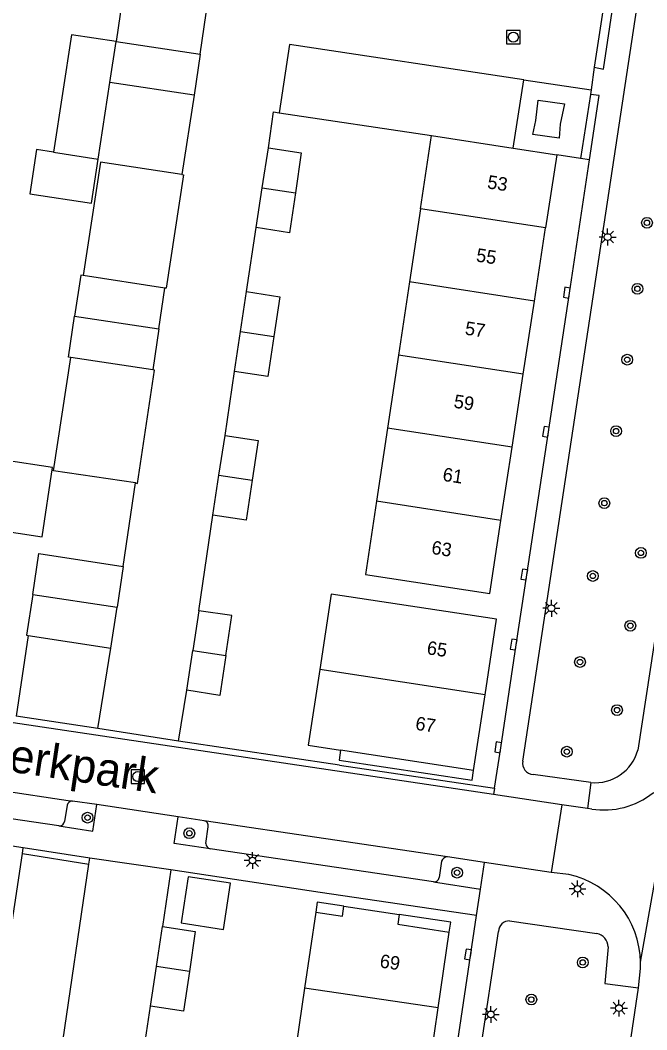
# Model space of a CAD drawing. Extents: x 124000 to 128010, y 398999 to 403000.
# Drawn here: x 126498.1 to 126544.7, y 399876.2 to 399951.2 of the extents above; entities that cross this region are included whole.
import ezdxf

# ---------------------------------------------------------------- set-up
doc = ezdxf.new("R2010")
doc.units = 0
for name, color, linetype in [('gg-afsc-erfafscheiding', 7, 'Continuous'), ('gg-afsc-hekwerk', 7, 'Continuous'), ('gg-anno-huisnummerreeks BGT', 7, 'Continuous'), ('gg-anno-openbare ruimte label', 7, 'Continuous'), ('gg-bbg-bijgebouw', 7, 'Continuous'), ('gg-bbg-gedigitaliseerde bijgebouw', 7, 'Continuous'), ('gg-bbg-hoofdgebouw', 7, 'Continuous'), ('gg-bbg-lage trafo', 7, 'Continuous'), ('gg-bbg-luifel en loopbrug', 7, 'Continuous'), ('gg-bbg-onder overbouw', 7, 'Continuous'), ('gg-bbg-pand overbouw', 7, 'Continuous'), ('gg-bbg-tussenscheiding', 7, 'Continuous'), ('gg-knt-verharding', 7, 'Continuous'), ('gg-knt-verharding nz', 7, 'Continuous'), ('gt-grn-weggrens', 7, 'Continuous'), ('gt-symb-boom', 7, 'Continuous'), ('gt-symb-kolk', 7, 'Continuous'), ('gt-symb-lichtmast', 7, 'Continuous'), ('gt-symb-rioolschacht', 7, 'Continuous'), ('gx-grn-maaiveld', 7, 'Continuous')]:
    doc.layers.add(name, color=color, linetype=linetype)

# ---------------------------------------------------------------- blocks, each defined once
blk = doc.blocks.new('gt0-RS')
at = {"layer": 'gt-symb-rioolschacht'}
blk.add_lwpolyline([(-0.5, -0.5), (0.5, -0.5), (0.5, 0.5), (-0.5, 0.5)], close=True, dxfattribs=at)
blk.add_circle((0, 0), 0.375, dxfattribs=at)
blk = doc.blocks.new('gt0-KOLK')
at = {"layer": 'gt-symb-kolk'}
blk.add_lwpolyline([(0, 0), (0.375, 0), (0.375, 0.4), (-0.375, 0.4), (-0.375, 0), (0, 0)], dxfattribs=at)
blk = doc.blocks.new('gt0-LMAST')
at = {"layer": 'gt-symb-lichtmast'}
for p, q in [((-0.182, 0.173), (-0.447, 0.438)), ((-0.005, 0.246), (-0.005, 0.621)), ((0.172, 0.173), (0.437, 0.438)), ((-0.255, -0.004), (-0.63, -0.004)), ((-0.182, -0.181), (-0.447, -0.446)), ((-0.005, -0.254), (-0.005, -0.629)), ((0.437, -0.446), (0.172, -0.181)), ((0.245, -0.004), (0.62, -0.004))]:
    blk.add_line(p, q, dxfattribs=at)
blk.add_circle((-0.005, -0.004), 0.25, dxfattribs=at)
blk = doc.blocks.new('gt0-BOOM')
at = {"layer": 'gt-symb-boom'}
for radius in [0.4, 0.2]:
    blk.add_circle((0, 0), radius, dxfattribs=at)

msp = doc.modelspace()

# ---------------------------------------------------------------- linework, layer by layer
at = {"layer": 'gg-afsc-erfafscheiding'}
msp.add_line((126540.391, 399940.862), (126539.738, 399940.961), dxfattribs=at)
at = {"layer": 'gg-afsc-hekwerk'}
for p, q in [((126517.334, 399944.352), (126528.647, 399942.658)), ((126514.899, 399931.065), (126515.613, 399935.821)), ((126513.299, 399920.385), (126514.004, 399925.136)), ((126511.339, 399907.364), (126512.396, 399914.467)), ((126498.651, 399905.52), (126497.764, 399899.519)), ((126509.844, 399897.662), (126510.452, 399901.448)), ((126503.85, 399898.62), (126497.764, 399899.519)), ((126521.81, 399895.895), (126509.844, 399897.662)), ((126498.235, 399889.32), (126498.298, 399889.735)), ((126509.258, 399888.114), (126508.639, 399883.893)), ((126520.374, 399886.429), (126509.258, 399888.114)), ((126506.684, 399870.913), (126507.749, 399877.986))]:
    msp.add_line(p, q, dxfattribs=at)
for points in [[(126516.519, 399941.744), (126516.909, 399944.416), (126517.334, 399944.352)], [(126510.078, 399939.76), (126504.033, 399940.694), (126502.754, 399932.254)], [(126506.642, 399916.855), (126500.555, 399917.761), (126501.83, 399926.177)], [(126499.486, 399863.537), (126494.434, 399864.287), (126498.235, 399889.32)]]:
    msp.add_lwpolyline(points, dxfattribs=at)
at = {"layer": 'gg-bbg-bijgebouw'}
for p, q in [((126511.452, 399948.705), (126511.906, 399951.745)), ((126504.736, 399946.615), (126505.197, 399949.654)), ((126511.452, 399948.705), (126510.998, 399945.665)), ((126510.998, 399945.665), (126504.736, 399946.615)), ((126516.066, 399938.783), (126516.519, 399941.744)), ((126515.613, 399935.821), (126516.066, 399938.783)), ((126508.822, 399931.334), (126502.754, 399932.254)), ((126508.372, 399928.294), (126508.822, 399931.334)), ((126514.452, 399928.101), (126514.899, 399931.065)), ((126508.372, 399928.294), (126507.922, 399925.254)), ((126514.004, 399925.136), (126514.452, 399928.101)), ((126507.922, 399925.254), (126501.83, 399926.177)), ((126512.848, 399917.426), (126513.299, 399920.385)), ((126512.396, 399914.467), (126512.848, 399917.426)), ((126505.729, 399910.651), (126505.269, 399907.619)), ((126504.808, 399904.586), (126505.269, 399907.619)), ((126511.339, 399907.364), (126510.896, 399904.406)), ((126498.651, 399905.52), (126504.808, 399904.586)), ((126510.452, 399901.448), (126510.896, 399904.406)), ((126508.194, 399880.94), (126508.639, 399883.893)), ((126507.749, 399877.986), (126508.194, 399880.94))]:
    msp.add_line(p, q, dxfattribs=at)
for points in [[(126506.02, 399952.638), (126505.658, 399952.693), (126505.197, 399949.654)], [(126516.519, 399941.744), (126518.971, 399941.369), (126518.53, 399938.406)], [(126518.53, 399938.406), (126518.088, 399935.442), (126515.613, 399935.821)], [(126502.754, 399932.254), (126502.573, 399932.281), (126502.113, 399929.243)], [(126514.899, 399931.065), (126517.371, 399930.692), (126516.924, 399927.728)], [(126501.83, 399926.177), (126501.652, 399926.204), (126502.113, 399929.243)], [(126516.924, 399927.728), (126516.476, 399924.763), (126514.004, 399925.136)], [(126513.299, 399920.385), (126515.77, 399920.008), (126515.319, 399917.049)], [(126515.319, 399917.049), (126514.867, 399914.09), (126512.396, 399914.467)], [(126498.997, 399908.571), (126499.452, 399911.604), (126505.729, 399910.651)], [(126498.997, 399908.571), (126498.542, 399905.537), (126498.651, 399905.52)], [(126513.359, 399904.031), (126513.803, 399906.995), (126511.339, 399907.364)], [(126513.359, 399904.031), (126512.914, 399901.066), (126510.452, 399901.448)], [(126508.639, 399883.893), (126511.09, 399883.519), (126510.645, 399880.566)], [(126510.645, 399880.566), (126510.2, 399877.612), (126507.749, 399877.986)]]:
    msp.add_lwpolyline(points, dxfattribs=at)
at = {"layer": 'gg-bbg-gedigitaliseerde bijgebouw'}
msp.add_line((126500.549, 399941.423), (126503.872, 399940.919), dxfattribs=at)
msp.add_lwpolyline([(126500.549, 399941.423), (126499.286, 399941.615), (126498.787, 399938.328), (126503.373, 399937.632), (126503.872, 399940.919)], dxfattribs=at)
at = {"layer": 'gg-bbg-hoofdgebouw'}
for p, q in [((126527.829, 399937.225), (126528.647, 399942.658)), ((126528.647, 399942.658), (126534.721, 399941.729)), ((126534.721, 399941.729), (126537.969, 399941.232)), ((126537.969, 399941.232), (126537.138, 399935.801)), ((126527.829, 399937.225), (126527.011, 399931.792)), ((126536.307, 399930.37), (126537.138, 399935.801)), ((126527.011, 399931.792), (126526.193, 399926.359)), ((126535.477, 399924.939), (126536.307, 399930.37)), ((126526.193, 399926.359), (126525.375, 399920.925)), ((126534.646, 399919.507), (126535.477, 399924.939)), ((126525.375, 399920.925), (126524.557, 399915.492)), ((126533.815, 399914.076), (126534.646, 399919.507)), ((126521.196, 399908.585), (126520.344, 399902.983)), ((126531.78, 399895.496), (126532.631, 399901.11)), ((126522.14, 399885.405), (126526.246, 399884.796)), ((126520.054, 399884.969), (126519.219, 399879.33)), ((126529.148, 399877.853), (126529.974, 399883.482))]:
    msp.add_line(p, q, dxfattribs=at)
for points in [[(126524.557, 399915.492), (126523.739, 399910.059), (126532.984, 399908.645), (126533.815, 399914.076)], [(126532.631, 399901.11), (126533.481, 399906.724), (126521.196, 399908.585)], [(126520.344, 399902.983), (126519.49, 399897.369), (126521.893, 399897.012), (126521.89, 399896.994)], [(126519.219, 399879.33), (126518.383, 399873.691), (126528.322, 399872.223), (126529.148, 399877.853)]]:
    msp.add_lwpolyline(points, dxfattribs=at)
at = {"layer": 'gg-bbg-lage trafo'}
msp.add_lwpolyline([(126538.226, 399943.508), (126538.133, 399942.46), (126536.175, 399942.732), (126536.404, 399943.775), (126536.579, 399945.294), (126538.544, 399945.008), (126538.226, 399943.508)], dxfattribs=at)
at = {"layer": 'gg-bbg-luifel en loopbrug'}
msp.add_line((126503.872, 399940.919), (126504.736, 399946.615), dxfattribs=at)
for points in [[(126505.197, 399949.654), (126501.875, 399950.158), (126500.549, 399941.423)], [(126496.884, 399918.535), (126496.103, 399913.388), (126499.692, 399912.843), (126500.473, 399917.991), (126496.884, 399918.535)], [(126510.047, 399884.166), (126513.181, 399883.687), (126513.703, 399887.111), (126510.569, 399887.589), (126510.047, 399884.166)]]:
    msp.add_lwpolyline(points, dxfattribs=at)
at = {"layer": 'gg-bbg-onder overbouw'}
msp.add_line((126531.78, 399895.496), (126521.89, 399896.994), dxfattribs=at)
for points in [[(126520.054, 399884.969), (126522.029, 399884.672), (126522.14, 399885.405)], [(126526.246, 399884.796), (126526.137, 399884.064), (126529.974, 399883.482)]]:
    msp.add_lwpolyline(points, dxfattribs=at)
at = {"layer": 'gg-bbg-pand overbouw'}
for points in [[(126521.89, 399896.994), (126521.781, 399896.262), (126531.669, 399894.764), (126531.78, 399895.496)], [(126522.14, 399885.405), (126520.16, 399885.699), (126520.054, 399884.969)], [(126529.974, 399883.482), (126530.087, 399884.226), (126526.246, 399884.796)]]:
    msp.add_lwpolyline(points, dxfattribs=at)
at = {"layer": 'gg-bbg-tussenscheiding'}
for p, q in [((126505.197, 399949.654), (126511.452, 399948.705)), ((126516.066, 399938.783), (126518.53, 399938.406)), ((126537.138, 399935.801), (126527.829, 399937.225)), ((126536.307, 399930.37), (126527.011, 399931.792)), ((126502.113, 399929.243), (126508.372, 399928.294)), ((126514.452, 399928.101), (126516.924, 399927.728)), ((126535.477, 399924.939), (126526.193, 399926.359)), ((126534.646, 399919.507), (126525.375, 399920.925)), ((126512.848, 399917.426), (126515.319, 399917.049)), ((126533.815, 399914.076), (126524.557, 399915.492)), ((126498.997, 399908.571), (126505.269, 399907.619)), ((126510.896, 399904.406), (126513.359, 399904.031)), ((126532.631, 399901.11), (126520.344, 399902.983)), ((126510.645, 399880.566), (126508.194, 399880.94)), ((126529.148, 399877.853), (126519.219, 399879.33))]:
    msp.add_line(p, q, dxfattribs=at)
at = {"layer": 'gg-knt-verharding'}
for p, q in [((126535.439, 399896.179), (126547.62, 399976.578)), ((126555.705, 399973.874), (126543.994, 399897.002)), ((126541.494, 399952.562), (126540.752, 399947.735)), ((126510.998, 399945.665), (126510.078, 399939.76)), ((126540.476, 399945.721), (126539.738, 399940.961)), ((126539.738, 399940.961), (126537.969, 399941.232)), ((126505.729, 399910.651), (126506.642, 399916.855)), ((126503.85, 399898.62), (126504.808, 399904.586)), ((126533.265, 399893.698), (126473.238, 399902.65)), ((126521.81, 399895.895), (126533.338, 399894.186)), ((126540.511, 399894.6), (126536.199, 399895.194)), ((126538.331, 399892.943), (126533.265, 399893.698)), ((126500.943, 399891.371), (126489.719, 399893.043)), ((126501.551, 399892.904), (126501.372, 399891.712)), ((126503.775, 399892.955), (126501.968, 399893.225)), ((126509.821, 399892.052), (126503.775, 399892.955)), ((126538.331, 399892.943), (126537.556, 399887.917)), ((126540.241, 399892.675), (126538.331, 399892.943)), ((126540.564, 399892.63), (126540.241, 399892.675)), ((126511.759, 399891.762), (126509.821, 399892.052)), ((126511.871, 399890.06), (126512.052, 399891.313)), ((126503.239, 399888.985), (126498.298, 399889.735)), ((126528.798, 399887.22), (126512.189, 399889.671)), ((126498.235, 399889.32), (126503.18, 399888.538)), ((126503.18, 399888.538), (126503.239, 399888.985)), ((126532.597, 399888.661), (126529.847, 399889.073)), ((126529.396, 399888.745), (126529.21, 399887.543)), ((126532.3, 399886.683), (126532.597, 399888.661)), ((126537.556, 399887.917), (126532.597, 399888.661)), ((126538.873, 399887.766), (126537.556, 399887.917)), ((126528.798, 399887.22), (126532.3, 399886.683)), ((126532.001, 399884.708), (126520.374, 399886.429)), ((126534.452, 399884.328), (126540.945, 399883.371)), ((126523.19, 399813.808), (126533.631, 399883.54)), ((126544.032, 399879.349), (126544.188, 399880.784)), ((126542.459, 399868.729), (126544.032, 399879.349))]:
    msp.add_line(p, q, dxfattribs=at)
for points in [[(126540.752, 399947.735), (126541.446, 399947.593), (126542.936, 399957.549)], [(126540.391, 399940.862), (126541.116, 399945.627), (126540.476, 399945.721)], [(126533.338, 399894.186), (126533.812, 399897.179), (126534.954, 399904.827), (126535.751, 399910.024), (126538.916, 399930.963), (126540.391, 399940.862)], [(126498.298, 399889.735), (126486.853, 399891.473), (126465.549, 399894.661)], [(126544.195, 399881.25), (126546.371, 399893.519), (126545.136, 399893.837)], [(126500.943, 399891.371), (126503.48, 399890.979), (126503.775, 399892.955)], [(126512.189, 399889.671), (126509.526, 399890.075), (126509.821, 399892.052)], [(126521.359, 399814.037), (126521.587, 399815.322), (126523.339, 399826.893), (126528.4, 399860.595), (126532.001, 399884.708)], [(126541.782, 399882.388), (126541.542, 399879.67), (126544.032, 399879.349)]]:
    msp.add_lwpolyline(points, dxfattribs=at)
for centre, radius, start, end in [((126540.819, 399897.879), 3.294, 264.62725, 344.55579), ((126536.27, 399896.034), 0.843, 170.11662, 265.18904), ((126541.483, 399898.412), 5.854, 260.96823, 308.60893), ((126501.944, 399892.824), 0.401, 86.61149, 168.56552), ((126500.985, 399891.759), 0.39, 263.88485, 353.07554), ((126511.654, 399891.373), 0.403, 351.39139, 74.86243), ((126529.821, 399888.635), 0.439, 86.59818, 165.45657), ((126528.847, 399887.581), 0.365, 262.20519, 353.98632), ((126537.376, 399881.112), 6.82, 1.16059, 77.32047), ((126534.472, 399883.485), 0.843, 91.37993, 176.27017), ((126540.791, 399882.392), 0.991, 359.74487, 81.08226), ((126536.502, 399881.133), 7.693, 357.40369, 0.8751)]:
    msp.add_arc(centre, radius, start, end, dxfattribs=at)
at = {"layer": 'gg-knt-verharding nz'}
for p, q in [((126540.752, 399947.735), (126540.514, 399946.05)), ((126534.721, 399941.729), (126535.51, 399946.795)), ((126535.51, 399946.795), (126540.514, 399946.05)), ((126540.514, 399946.05), (126540.476, 399945.721)), ((126509.844, 399897.662), (126503.85, 399898.62)), ((126489.242, 399895.127), (126501.968, 399893.225)), ((126533.338, 399894.186), (126533.265, 399893.698)), ((126529.847, 399889.073), (126511.759, 399891.762)), ((126509.258, 399888.114), (126503.239, 399888.985)), ((126499.486, 399863.537), (126503.18, 399888.538))]:
    msp.add_line(p, q, dxfattribs=at)
for points in [[(126535.51, 399946.795), (126518.094, 399949.427), (126517.334, 399944.352)], [(126510.078, 399939.76), (126510.205, 399939.741), (126508.928, 399931.318), (126508.822, 399931.334)], [(126506.642, 399916.855), (126506.778, 399916.824), (126508.052, 399925.234), (126507.922, 399925.254)]]:
    msp.add_lwpolyline(points, dxfattribs=at)
at = {"layer": 'gt-grn-weggrens'}
for p, q in [((126540.511, 399894.6), (126540.241, 399892.675)), ((126532.001, 399884.708), (126532.3, 399886.683))]:
    msp.add_line(p, q, dxfattribs=at)
at = {"layer": 'gx-grn-maaiveld'}
msp.add_arc((126512.279, 399890.069), 0.408, 181.26151, 257.26917, dxfattribs=at)

# ---------------------------------------------------------------- block references
at = {"layer": 'gt-symb-boom'}
for p in [(126544.674, 399936.183), (126543.961, 399931.278), (126543.209, 399926.011), (126542.376, 399920.705), (126541.506, 399915.356), (126544.223, 399911.654), (126540.647, 399909.943), (126543.438, 399906.247), (126539.694, 399903.549), (126542.448, 399899.979), (126538.716, 399896.888), (126503.075, 399891.987), (126510.647, 399890.827), (126530.552, 399887.9), (126539.899, 399881.23), (126536.072, 399878.474)]:
    msp.add_blockref('gt0-BOOM', p, dxfattribs=at)
at = {"layer": 'gt-symb-kolk'}
for p, rotation in [((126538.916, 399930.963), 81.51951448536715), ((126537.357, 399920.629), 81.42255093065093), ((126535.751, 399910.024), 81.38942919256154), ((126534.954, 399904.827), 81.2912642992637), ((126533.812, 399897.179), 81.50355112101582), ((126531.568, 399881.8), 81.53666697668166)]:
    msp.add_blockref('gt0-KOLK', p, dxfattribs=dict(at, rotation=rotation))
at = {"layer": 'gt-symb-lichtmast'}
for p in [(126541.756, 399935.127), (126537.569, 399907.546), (126515.349, 399888.804), (126539.515, 399886.707), (126542.598, 399877.844), (126533.069, 399877.374)]:
    msp.add_blockref('gt0-LMAST', p, dxfattribs=at)
at = {"layer": 'gt-symb-rioolschacht'}
for p in [(126534.737, 399949.972), (126506.81, 399895.037)]:
    msp.add_blockref('gt0-RS', p, dxfattribs=at)

# ---------------------------------------------------------------- texts
at = {"layer": 'gg-anno-huisnummerreeks BGT'}
for s, rotation, p in [('53', 351.3, (126532.756, 399938.746)), ('55', 351.3, (126531.925, 399933.315)), ('57', 351.3, (126531.094, 399927.883)), ('59', 351.3, (126530.264, 399922.452)), ('61', 351.3, (126529.433, 399917.021)), ('63', 351.3, (126528.602, 399911.59)), ('65', 351.4, (126528.258, 399904.138)), ('67', 351.4, (126527.408, 399898.524)), ('69', 351.7, (126524.761, 399880.865))]:
    msp.add_text(s, height=1, rotation=rotation, dxfattribs=at).set_placement(p)
at = {"layer": 'gg-anno-openbare ruimte label'}
msp.add_text('Rijperkerkpark', height=2.5, rotation=351.5, dxfattribs=at).set_placement((126486.845, 399896.972))

doc.saveas('drawing.dxf')
